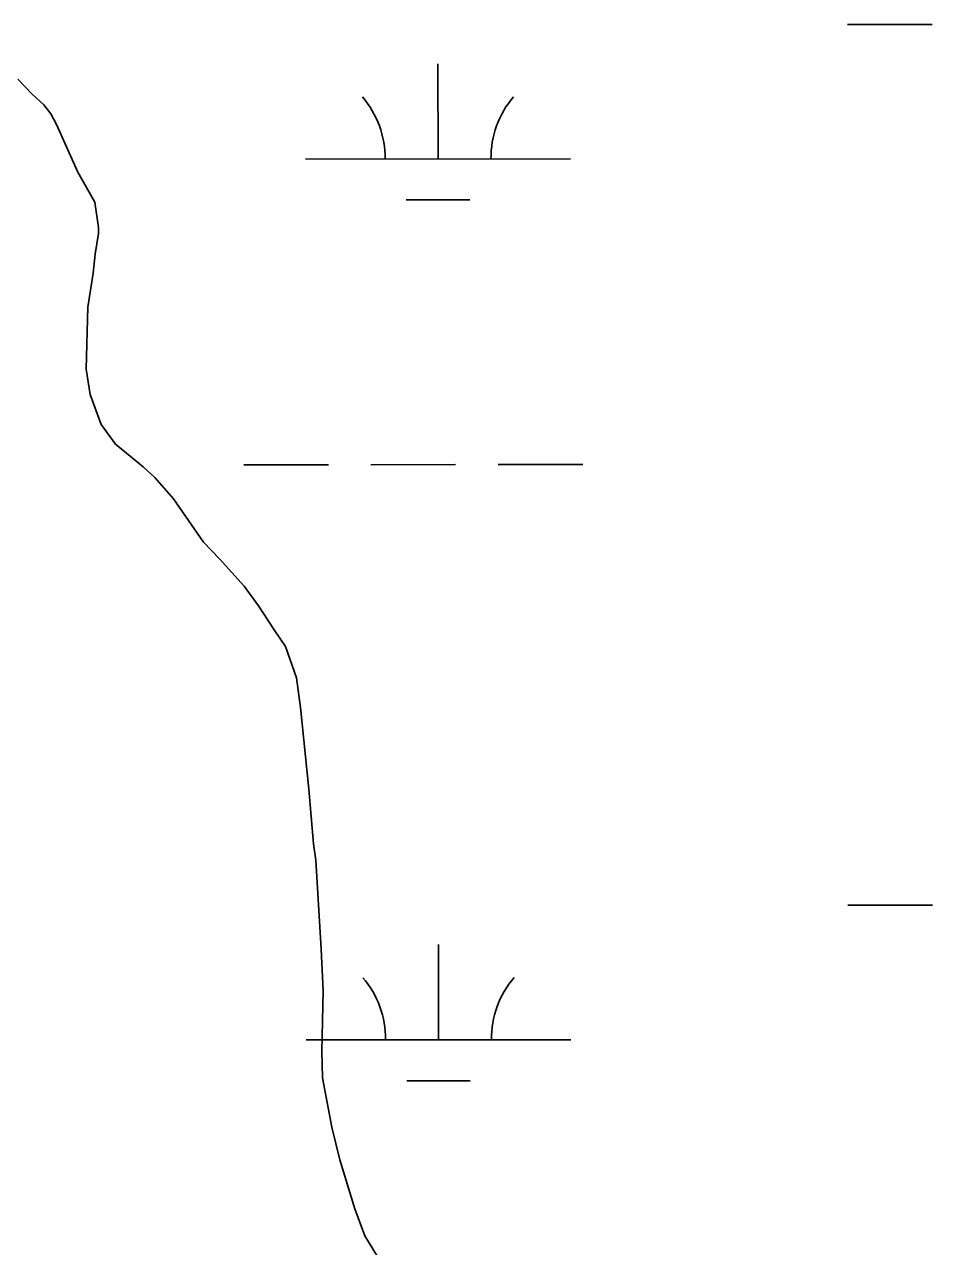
# Model space of a CAD drawing. Extents: x 3279314 to 3317160, y 734079 to 759431.
# Drawn here: x 3304593.5 to 3304936.4, y 755895.7 to 756357.2 of the extents above; entities that cross this region are included whole.
import ezdxf

# ---------------------------------------------------------------- set-up
doc = ezdxf.new("R2010")
doc.units = 0
doc.layers.add('V-SITE-VEGE', color=7, linetype='Continuous')
doc.layers.add('V-WETL-SWMP', color=7, linetype='Continuous')

msp = doc.modelspace()

# ---------------------------------------------------------------- linework, layer by layer
at = {"layer": 'V-SITE-VEGE'}
for points in [[(3304681.78, 756137.68), (3304676.37, 756145.07), (3304667.11, 756155.36), (3304661.11, 756161.65), (3304649.76, 756178.13), (3304642.69, 756186.13), (3304638.31, 756190.14), (3304627.9, 756198.78), (3304622.48, 756206.17), (3304618.28, 756217.45), (3304616.83, 756226.99), (3304617.39, 756250.45), (3304619.37, 756263.27), (3304620.11, 756270.52), (3304621.41, 756278.31), (3304621.46, 756280.54), (3304620.02, 756290.08), (3304613.58, 756301.42), (3304605.62, 756319.49), (3304603.48, 756323.46), (3304600.77, 756326.88), (3304596.4, 756330.9), (3304590.94, 756336.61)], [(3304727.86, 755890.06), (3304721.94, 755899.7), (3304718.27, 755909.85), (3304712.56, 755928.44), (3304709.5, 755940.81), (3304706.03, 755959.34), (3304705.71, 755969.41), (3304706.26, 755992.31), (3304705.52, 756007.98), (3304703.52, 756041.57), (3304702.55, 756047.74), (3304700.81, 756068.47), (3304697.64, 756099.29), (3304696.23, 756110.5), (3304692.04, 756122.34), (3304687.71, 756128.59), (3304681.78, 756137.68)]]:
    msp.add_lwpolyline(points, dxfattribs=at)
at = {"layer": 'V-WETL-SWMP'}
for p, q in [((3304904.2, 756357.23), (3304936.2, 756357.24)), ((3304749.63, 756306.41), (3304749.62, 756342.41)), ((3304699.63, 756306.38), (3304799.63, 756306.43)), ((3304737.64, 756290.97), (3304761.64, 756290.98)), ((3304676.28, 756190.94), (3304708.28, 756190.95)), ((3304724.28, 756190.96), (3304756.28, 756190.98)), ((3304772.28, 756190.99), (3304804.28, 756191)), ((3304904.37, 756024.55), (3304936.37, 756024.57)), ((3304749.8, 755973.73), (3304749.78, 756009.73)), ((3304699.8, 755973.71), (3304799.8, 755973.76)), ((3304737.81, 755958.29), (3304761.81, 755958.31))]:
    msp.add_line(p, q, dxfattribs=at)
for centre, start, end in [((3304694.39, 756306.85), 359.2573, 40.801), ((3304804.88, 756306.91), 139.2573, 180.801), ((3304694.56, 755974.18), 359.2573, 40.801), ((3304805.05, 755974.23), 139.2573, 180.801)]:
    msp.add_arc(centre, 35.25, start, end, dxfattribs=at)

doc.saveas('drawing.dxf')
